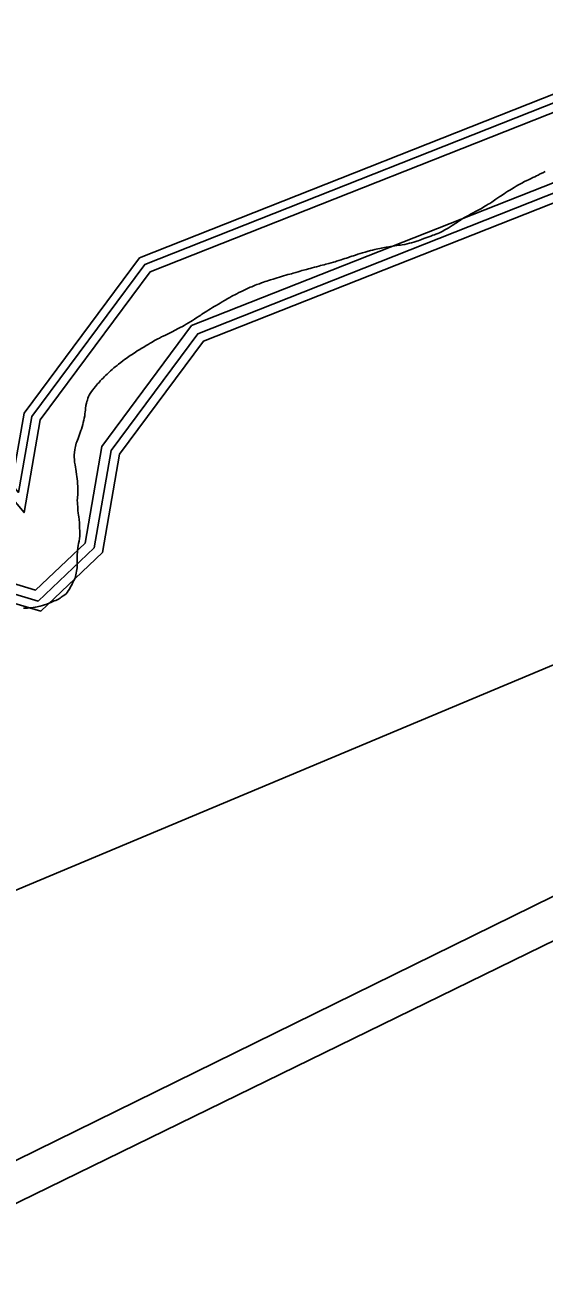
# Model space of a CAD drawing. Extents: x 2260773 to 2342389, y 552869 to 618546.
# Drawn here: x 2295526 to 2296493, y 607573 to 609888 of the extents above; entities that cross this region are included whole.
import ezdxf

# ---------------------------------------------------------------- set-up
doc = ezdxf.new("R2010")
doc.units = 0
for name, color, linetype in [('Exist Boundary Political City Limit New', 7, 'Continuous'), ('Exist Hydrographic Buffer Line', 7, 'Continuous'), ('Exist Hydrographic River Shore', 7, 'Continuous'), ('Exist Utilities Electrical Transmission Line', 7, 'Continuous'), ('Map Preparation Boundary City Limit Buffer Line', 7, 'Continuous')]:
    doc.layers.add(name, color=color, linetype=linetype)

msp = doc.modelspace()

# ---------------------------------------------------------------- linework, layer by layer
at = {"layer": 'Exist Boundary Political City Limit New'}
for points in [[(2296495.5, 609614.8), (2296491, 609612.6), (2296486.2, 609610.4), (2296482, 609608.3), (2296479.2, 609606.9), (2296475.8, 609605.2), (2296472.2, 609603.5), (2296469.2, 609602.1), (2296466.8, 609600.8), (2296464, 609599.5), (2296461.2, 609598.2), (2296457, 609596), (2296451.8, 609593.4), (2296448, 609591.3), (2296444.5, 609589.4), (2296441, 609587.4), (2296437.5, 609585.4), (2296432.5, 609582.2), (2296429.2, 609580.1), (2296425.8, 609578), (2296422, 609575.6), (2296418.8, 609573.4), (2296415.8, 609571.4), (2296413.2, 609569.8), (2296410.8, 609568.1), (2296407.2, 609565.7), (2296403.5, 609563.3), (2296400.8, 609561.4), (2296398.2, 609559.8), (2296395.8, 609558.1), (2296392, 609555.6), (2296389, 609553.8), (2296385.5, 609551.7), (2296383, 609550.1), (2296380.5, 609548.6), (2296375.5, 609545.6), (2296371.8, 609543.7), (2296368.2, 609541.8), (2296365.5, 609540.4), (2296361, 609537.9), (2296356, 609535.2), (2296352.5, 609533.2), (2296349, 609531.2), (2296345, 609529), (2296341, 609526.6), (2296337.8, 609524.4), (2296335.2, 609522.8), (2296332, 609520.6), (2296329, 609518.6), (2296325.2, 609516.2), (2296321.8, 609514.1), (2296318.5, 609511.9), (2296314.5, 609509.4), (2296309.8, 609506.9), (2296307.2, 609505.5), (2296304.5, 609504.1), (2296301, 609502.3), (2296298.2, 609500.9), (2296295.5, 609499.8), (2296291.8, 609498.3), (2296289, 609497.2), (2296286.2, 609496.2), (2296282.2, 609494.6), (2296276.8, 609492.6), (2296273, 609491.3), (2296269.2, 609490), (2296265.2, 609488.5), (2296259, 609486.1), (2296256, 609485.3), (2296250.8, 609483.7), (2296246.2, 609482.4), (2296242.5, 609481.4), (2296238.5, 609480.3), (2296234, 609479.1), (2296228.8, 609478.4), (2296226, 609478.1), (2296223, 609477.7), (2296219, 609477.2), (2296215.5, 609476.8), (2296211, 609476.1), (2296207, 609475.4), (2296204, 609474.9), (2296199, 609474.1), (2296193.2, 609472.9), (2296190.2, 609472.4), (2296187.5, 609471.8), (2296183.5, 609470.9), (2296180.5, 609470.3), (2296177.8, 609469.6), (2296173.8, 609468.6), (2296170, 609467.6), (2296163.8, 609466), (2296159.8, 609464.8), (2296155.2, 609463.5), (2296150.8, 609462.1), (2296146.5, 609460.8), (2296142, 609459.4)], [(2296142, 609459.4), (2296138.2, 609458.2), (2296135.5, 609457.2), (2296131.5, 609455.9), (2296128.8, 609455), (2296125.5, 609453.9), (2296122, 609452.8), (2296118.2, 609451.6), (2296115.5, 609450.6), (2296110.8, 609449.1), (2296106.8, 609447.9), (2296104, 609447.1), (2296101, 609446.2), (2296096.5, 609445), (2296092.2, 609443.8), (2296086.8, 609442.3), (2296083.8, 609441.5), (2296079.8, 609440.4), (2296077, 609439.7), (2296074, 609438.9), (2296069.2, 609437.7), (2296066, 609436.8), (2296061.5, 609435.6), (2296057.8, 609434.6), (2296054.8, 609433.8), (2296051, 609432.8), (2296048, 609431.9), (2296045, 609431.2), (2296042.2, 609430.4), (2296039.2, 609429.6), (2296035.5, 609428.4), (2296030.8, 609427.1), (2296026, 609425.8), (2296023, 609424.8), (2296020, 609424.1), (2296016.2, 609423), (2296012.2, 609421.9), (2296008.2, 609420.7), (2296004.5, 609419.6), (2296000.8, 609418.5), (2295996.2, 609417.2), (2295992.2, 609415.9), (2295988.5, 609414.8), (2295983.8, 609413.2), (2295980, 609412), (2295977, 609411.1), (2295973.8, 609410), (2295970.5, 609408.8), (2295966.8, 609407.5), (2295963, 609406.1), (2295958.5, 609404.5), (2295955.5, 609403.4), (2295951.8, 609401.8), (2295949, 609400.6), (2295946.2, 609399.4), (2295942.5, 609397.8), (2295939.5, 609396.5), (2295936, 609394.9), (2295933.5, 609393.6), (2295929.8, 609391.9), (2295925, 609389.6), (2295920.8, 609387.5), (2295917.2, 609385.6), (2295914.5, 609384.2), (2295912, 609382.8), (2295907.8, 609380.6), (2295903.2, 609378), (2295900.5, 609376.4), (2295898, 609374.9), (2295893.5, 609372.4), (2295890, 609370.2), (2295886.8, 609368.3), (2295882.5, 609365.8), (2295879, 609363.6), (2295876, 609361.8), (2295871.8, 609359.1), (2295869, 609357.3), (2295865.5, 609355.2), (2295862.2, 609353.1), (2295859, 609351.2), (2295856.2, 609349.3), (2295853.8, 609347.7), (2295851.2, 609346), (2295846.8, 609343.1), (2295842, 609340), (2295838.5, 609337.9), (2295835.2, 609335.8), (2295831, 609333.2), (2295826.5, 609330.6), (2295823.2, 609328.6), (2295819.8, 609326.8), (2295815.8, 609324.6), (2295810.8, 609322), (2295807.2, 609320.2), (2295804.8, 609318.9), (2295801.8, 609317.5), (2295799.2, 609316.2), (2295793, 609313.1), (2295788, 609310.7)], [(2295788, 609310.7), (2295783.8, 609308.6), (2295781, 609307.2), (2295777, 609305), (2295774.2, 609303.6), (2295771.8, 609302.2), (2295768, 609300.2), (2295765.2, 609298.7), (2295762, 609296.8), (2295759.5, 609295.3), (2295756, 609293.3), (2295752.2, 609291.3), (2295749.5, 609289.6), (2295746.5, 609287.7), (2295744, 609286.1), (2295739, 609283.1), (2295735.8, 609281), (2295731.5, 609278.1), (2295728.8, 609276.4), (2295726.2, 609274.7), (2295723.8, 609273), (2295720.8, 609271.1), (2295716.8, 609268.1), (2295712.2, 609265.1), (2295708.8, 609262.6), (2295705, 609259.7), (2295701, 609256.7), (2295698, 609254.2), (2295694.8, 609251.7), (2295692.2, 609249.6), (2295688.8, 609246.5), (2295685.8, 609243.9), (2295682.8, 609241.2), (2295679.5, 609238.1), (2295676.8, 609235.4), (2295674.2, 609232.8), (2295672, 609230.6), (2295670, 609228.4), (2295666.8, 609225.2), (2295664.5, 609222.6), (2295661.8, 609219.6), (2295659.8, 609217.4), (2295657.8, 609215.1), (2295654.8, 609211.4), (2295652.8, 609208.8), (2295650.5, 609205.5), (2295648.2, 609202.2), (2295646, 609198.7), (2295645, 609196.4), (2295643.8, 609193.4), (2295642.8, 609189.6), (2295641.8, 609186.7), (2295641, 609183.8), (2295640, 609179.3), (2295639.2, 609173.9), (2295639, 609171), (2295638.5, 609168), (2295638.2, 609163.9), (2295638, 609160.3), (2295637, 609156.1), (2295636.2, 609152.1), (2295635.2, 609148.2), (2295634.2, 609144), (2295633, 609139.8), (2295631.8, 609135.8), (2295630.8, 609132.9), (2295629.5, 609129.1), (2295628.2, 609125.7), (2295626.8, 609121.6), (2295625.5, 609118.1), (2295624.2, 609115.1), (2295623.2, 609112.2), (2295622.2, 609109.4), (2295620.8, 609103.6), (2295620, 609100.7), (2295619.2, 609096.8), (2295618.5, 609092.5), (2295618.2, 609086.9), (2295618.2, 609082.9), (2295618.5, 609079.9), (2295618.8, 609077), (2295619, 609074.1), (2295619.8, 609069.1), (2295620.5, 609065.1), (2295621, 609061.1), (2295621.8, 609056.9), (2295622.5, 609051.2), (2295623, 609047.2), (2295623.5, 609043.2), (2295624.2, 609038.7), (2295624.5, 609033.3), (2295624.8, 609030.4), (2295624.8, 609027.4), (2295625, 609023.4), (2295625, 609020.2), (2295624.8, 609015.4), (2295624.2, 609007.4), (2295624, 609003)], [(2295624, 609003), (2295624.2, 608998.9), (2295624.2, 608995.4), (2295624.8, 608991.4), (2295625, 608987.4), (2295625.2, 608984.4), (2295625.8, 608979.5), (2295626.5, 608975.5), (2295626.8, 608972.6), (2295627.5, 608967.3), (2295627.8, 608961.6), (2295628, 608957.8), (2295628.2, 608951.9), (2295628.5, 608945.9), (2295628.5, 608941.6), (2295629, 608936.6), (2295628.2, 608932.1), (2295627.2, 608927.1), (2295626.5, 608923.1), (2295625.8, 608919.2), (2295625, 608914.9), (2295624.5, 608909.4), (2295624.2, 608906.4), (2295624, 608903.3), (2295623.8, 608898), (2295623.8, 608883.4), (2295623.5, 608877.7), (2295622.8, 608871.4), (2295622, 608867.4), (2295621.5, 608864.6), (2295620.8, 608861.2), (2295619.8, 608858.6), (2295617.8, 608854.2), (2295616, 608850.7), (2295614.2, 608847.1), (2295612.8, 608843.8), (2295611, 608840.9), (2295609.2, 608838.2), (2295607.2, 608834.9), (2295605, 608831.8), (2295603.2, 608829.4), (2295600.8, 608827.6), (2295597.5, 608825.2), (2295594.2, 608822.9), (2295591.8, 608821.3), (2295587.8, 608818.9), (2295583.8, 608817.1), (2295581, 608815.9), (2295578.2, 608814.8), (2295574.5, 608813.1), (2295571.8, 608811.9), (2295567, 608810.3), (2295563.2, 608809), (2295559.5, 608807.8), (2295554.8, 608806.3), (2295551.8, 608805.7), (2295549, 608805.1), (2295546, 608804.6), (2295542, 608803.9), (2295537, 608803.2), (2295534, 608802.9), (2295531, 608802.8), (2295528, 608802.6), (2295524, 608802.5)]]:
    msp.add_lwpolyline(points, dxfattribs=at)
at = {"layer": 'Exist Hydrographic Buffer Line'}
for points in [[(2297540.2, 609590.8), (2297284.1, 609777.4), (2297000.4, 609824.5), (2296658.1, 609782.8), (2295759.9, 609428.4), (2295555, 609152.8), (2295524.9, 608980.3), (2295315, 609229.1), (2295191, 609280.4), (2295161.8, 609316), (2295176.5, 609563), (2294975.4, 609755.3), (2294519.1, 609626.5), (2294269.3, 609623.1), (2293959, 609705.9), (2293832.6, 609797.3), (2292835, 610760.6), (2292828, 610955.4), (2292865.2, 611088.2), (2292917.1, 611585.2)], [(2297549.9, 609604.1), (2297290.6, 609792.9), (2297000.7, 609841.1), (2296654, 609798.8), (2295749.5, 609442), (2295539.5, 609159.4), (2295514.8, 609017.8), (2295325, 609242.7), (2295201.1, 609294), (2295178.6, 609321.4), (2295193.3, 609569.6), (2294980, 609773.7), (2294516.7, 609642.9), (2294271.4, 609639.6), (2293966.2, 609721), (2293843.1, 609809.9), (2292851.1, 610767.8), (2292844.5, 610953.4), (2292881.4, 611085.1), (2292933.2, 611581.1)], [(2297477.3, 609486.3), (2297235.8, 609662.2), (2296997.7, 609701.7), (2296688.3, 609664), (2295836.8, 609328.1), (2295669.8, 609103.4), (2295638.4, 608923.6), (2295546.3, 608836.3), (2295467.9, 608859.4), (2295241.2, 609128.1), (2295116.4, 609179.7), (2295037.7, 609275.7), (2295051.8, 609514), (2294941.6, 609619.5), (2294536.8, 609505.2), (2294254.2, 609501.4), (2293906.1, 609594.3), (2293754.4, 609703.8), (2292680.6, 610675.6)], [(2297461.5, 609475.2), (2297228.5, 609644.9), (2296997.3, 609683.3), (2296692.8, 609646.2), (2295848.3, 609313), (2295687, 609096), (2295655.3, 608914.5), (2295551.3, 608815.8), (2295457.5, 608843.4), (2295230.1, 609112.9), (2295105.1, 609164.6), (2295019.1, 609269.7), (2295033.1, 609506.7), (2294936.5, 609599.1), (2294539.4, 609487), (2294251.9, 609483.1), (2293898.1, 609577.5), (2293742.6, 609689.8), (2292655.1, 610653.7)]]:
    msp.add_lwpolyline(points, dxfattribs=at)
at = {"layer": 'Exist Hydrographic River Shore'}
for points in [[(2297558.8, 609616.3), (2297296.6, 609807.3), (2297001, 609856.4), (2296650.3, 609813.6), (2295739.9, 609454.5), (2295525.2, 609165.6), (2295505.4, 609052.3), (2295334.2, 609255.3), (2295210.4, 609306.5), (2295194.1, 609326.4), (2295208.8, 609575.7), (2294984.2, 609790.6), (2294514.5, 609658), (2294273.3, 609654.7), (2293972.8, 609734.9), (2293852.9, 609821.5), (2292866, 610774.5), (2292859.7, 610951.6), (2292896.3, 611082.3), (2292948, 611577.2)], [(2297448.9, 609463.7), (2297221.9, 609629), (2296996.9, 609666.4), (2296696.9, 609629.8), (2295858.9, 609299.2), (2295702.8, 609089.2), (2295670.9, 608906.2), (2295555.8, 608797.1), (2295448, 608828.8), (2295219.9, 609099), (2295094.9, 609150.7), (2295002, 609264.1), (2295015.9, 609499.9), (2294931.8, 609580.4), (2294541.8, 609470.3), (2294249.8, 609466.3), (2293890.8, 609562.1), (2293731.9, 609676.9), (2292611.3, 610624.5)]]:
    msp.add_lwpolyline(points, dxfattribs=at)
at = {"layer": 'Exist Utilities Electrical Transmission Line'}
msp.add_line((2293638.1, 606856.3), (2297016.3, 608515.2), dxfattribs=at)
for points in [[(2292810.1, 607147.4), (2296665, 608761.6), (2296744.4, 608810.4), (2297469.8, 609264.6)], [(2297083.6, 608463.4), (2295137.5, 607513.9), (2293712.2, 606830.6)]]:
    msp.add_lwpolyline(points, dxfattribs=at)
at = {"layer": 'Map Preparation Boundary City Limit Buffer Line'}
for points in [[(2296495.5, 609614.8), (2296491, 609612.6), (2296486.2, 609610.4), (2296482, 609608.3), (2296479.2, 609606.9), (2296475.8, 609605.2), (2296472.2, 609603.5), (2296469.2, 609602.1), (2296466.8, 609600.8), (2296464, 609599.5), (2296461.2, 609598.2), (2296457, 609596), (2296451.8, 609593.4), (2296448, 609591.3), (2296444.5, 609589.4), (2296441, 609587.4), (2296437.5, 609585.4), (2296432.5, 609582.2), (2296429.2, 609580.1), (2296425.8, 609578), (2296422, 609575.6), (2296418.8, 609573.4), (2296415.8, 609571.4), (2296413.2, 609569.8), (2296410.8, 609568.1), (2296407.2, 609565.7), (2296403.5, 609563.3), (2296400.8, 609561.4), (2296398.2, 609559.8), (2296395.8, 609558.1), (2296392, 609555.6), (2296389, 609553.8), (2296385.5, 609551.7), (2296383, 609550.1), (2296380.5, 609548.6), (2296375.5, 609545.6), (2296371.8, 609543.7), (2296368.2, 609541.8), (2296365.5, 609540.4), (2296361, 609537.9), (2296356, 609535.2), (2296352.5, 609533.2), (2296349, 609531.2), (2296345, 609529), (2296341, 609526.6), (2296337.8, 609524.4), (2296335.2, 609522.8), (2296332, 609520.6), (2296329, 609518.6), (2296325.2, 609516.2), (2296321.8, 609514.1), (2296318.5, 609511.9), (2296314.5, 609509.4), (2296309.8, 609506.9), (2296307.2, 609505.5), (2296304.5, 609504.1), (2296301, 609502.3), (2296298.2, 609500.9), (2296295.5, 609499.8), (2296291.8, 609498.3), (2296289, 609497.2), (2296286.2, 609496.2), (2296282.2, 609494.6), (2296276.8, 609492.6), (2296273, 609491.3), (2296269.2, 609490), (2296265.2, 609488.5), (2296259, 609486.1), (2296256, 609485.3), (2296250.8, 609483.7), (2296246.2, 609482.4), (2296242.5, 609481.4), (2296238.5, 609480.3), (2296234, 609479.1), (2296228.8, 609478.4), (2296226, 609478.1), (2296223, 609477.7), (2296219, 609477.2), (2296215.5, 609476.8), (2296211, 609476.1), (2296207, 609475.4), (2296204, 609474.9), (2296199, 609474.1), (2296193.2, 609472.9), (2296190.2, 609472.4), (2296187.5, 609471.8), (2296183.5, 609470.9), (2296180.5, 609470.3), (2296177.8, 609469.6), (2296173.8, 609468.6), (2296170, 609467.6), (2296163.8, 609466), (2296159.8, 609464.8), (2296155.2, 609463.5), (2296150.8, 609462.1), (2296146.5, 609460.8), (2296142, 609459.4)], [(2296142, 609459.4), (2296138.2, 609458.2), (2296135.5, 609457.2), (2296131.5, 609455.9), (2296128.8, 609455), (2296125.5, 609453.9), (2296122, 609452.8), (2296118.2, 609451.6), (2296115.5, 609450.6), (2296110.8, 609449.1), (2296106.8, 609447.9), (2296104, 609447.1), (2296101, 609446.2), (2296096.5, 609445), (2296092.2, 609443.8), (2296086.8, 609442.3), (2296083.8, 609441.5), (2296079.8, 609440.4), (2296077, 609439.7), (2296074, 609438.9), (2296069.2, 609437.7), (2296066, 609436.8), (2296061.5, 609435.6), (2296057.8, 609434.6), (2296054.8, 609433.8), (2296051, 609432.8), (2296048, 609431.9), (2296045, 609431.2), (2296042.2, 609430.4), (2296039.2, 609429.6), (2296035.5, 609428.4), (2296030.8, 609427.1), (2296026, 609425.8), (2296023, 609424.8), (2296020, 609424.1), (2296016.2, 609423), (2296012.2, 609421.9), (2296008.2, 609420.7), (2296004.5, 609419.6), (2296000.8, 609418.5), (2295996.2, 609417.2), (2295992.2, 609415.9), (2295988.5, 609414.8), (2295983.8, 609413.2), (2295980, 609412), (2295977, 609411.1), (2295973.8, 609410), (2295970.5, 609408.8), (2295966.8, 609407.5), (2295963, 609406.1), (2295958.5, 609404.5), (2295955.5, 609403.4), (2295951.8, 609401.8), (2295949, 609400.6), (2295946.2, 609399.4), (2295942.5, 609397.8), (2295939.5, 609396.5), (2295936, 609394.9), (2295933.5, 609393.6), (2295929.8, 609391.9), (2295925, 609389.6), (2295920.8, 609387.5), (2295917.2, 609385.6), (2295914.5, 609384.2), (2295912, 609382.8), (2295907.8, 609380.6), (2295903.2, 609378), (2295900.5, 609376.4), (2295898, 609374.9), (2295893.5, 609372.4), (2295890, 609370.2), (2295886.8, 609368.3), (2295882.5, 609365.8), (2295879, 609363.6), (2295876, 609361.8), (2295871.8, 609359.1), (2295869, 609357.3), (2295865.5, 609355.2), (2295862.2, 609353.1), (2295859, 609351.2), (2295856.2, 609349.3), (2295853.8, 609347.7), (2295851.2, 609346), (2295846.8, 609343.1), (2295842, 609340), (2295838.5, 609337.9), (2295835.2, 609335.8), (2295831, 609333.2), (2295826.5, 609330.6), (2295823.2, 609328.6), (2295819.8, 609326.8), (2295815.8, 609324.6), (2295810.8, 609322), (2295807.2, 609320.2), (2295804.8, 609318.9), (2295801.8, 609317.5), (2295799.2, 609316.2), (2295793, 609313.1), (2295788, 609310.7)], [(2295788, 609310.7), (2295783.8, 609308.6), (2295781, 609307.2), (2295777, 609305), (2295774.2, 609303.6), (2295771.8, 609302.2), (2295768, 609300.2), (2295765.2, 609298.7), (2295762, 609296.8), (2295759.5, 609295.3), (2295756, 609293.3), (2295752.2, 609291.3), (2295749.5, 609289.6), (2295746.5, 609287.7), (2295744, 609286.1), (2295739, 609283.1), (2295735.8, 609281), (2295731.5, 609278.1), (2295728.8, 609276.4), (2295726.2, 609274.7), (2295723.8, 609273), (2295720.8, 609271.1), (2295716.8, 609268.1), (2295712.2, 609265.1), (2295708.8, 609262.6), (2295705, 609259.7), (2295701, 609256.7), (2295698, 609254.2), (2295694.8, 609251.7), (2295692.2, 609249.6), (2295688.8, 609246.5), (2295685.8, 609243.9), (2295682.8, 609241.2), (2295679.5, 609238.1), (2295676.8, 609235.4), (2295674.2, 609232.8), (2295672, 609230.6), (2295670, 609228.4), (2295666.8, 609225.2), (2295664.5, 609222.6), (2295661.8, 609219.6), (2295659.8, 609217.4), (2295657.8, 609215.1), (2295654.8, 609211.4), (2295652.8, 609208.8), (2295650.5, 609205.5), (2295648.2, 609202.2), (2295646, 609198.7), (2295645, 609196.4), (2295643.8, 609193.4), (2295642.8, 609189.6), (2295641.8, 609186.7), (2295641, 609183.8), (2295640, 609179.3), (2295639.2, 609173.9), (2295639, 609171), (2295638.5, 609168), (2295638.2, 609163.9), (2295638, 609160.3), (2295637, 609156.1), (2295636.2, 609152.1), (2295635.2, 609148.2), (2295634.2, 609144), (2295633, 609139.8), (2295631.8, 609135.8), (2295630.8, 609132.9), (2295629.5, 609129.1), (2295628.2, 609125.7), (2295626.8, 609121.6), (2295625.5, 609118.1), (2295624.2, 609115.1), (2295623.2, 609112.2), (2295622.2, 609109.4), (2295620.8, 609103.6), (2295620, 609100.7), (2295619.2, 609096.8), (2295618.5, 609092.5), (2295618.2, 609086.9), (2295618.2, 609082.9), (2295618.5, 609079.9), (2295618.8, 609077), (2295619, 609074.1), (2295619.8, 609069.1), (2295620.5, 609065.1), (2295621, 609061.1), (2295621.8, 609056.9), (2295622.5, 609051.2), (2295623, 609047.2), (2295623.5, 609043.2), (2295624.2, 609038.7), (2295624.5, 609033.3), (2295624.8, 609030.4), (2295624.8, 609027.4), (2295625, 609023.4), (2295625, 609020.2), (2295624.8, 609015.4), (2295624.2, 609007.4), (2295624, 609003)], [(2295624, 609003), (2295624.2, 608998.9), (2295624.2, 608995.4), (2295624.8, 608991.4), (2295625, 608987.4), (2295625.2, 608984.4), (2295625.8, 608979.5), (2295626.5, 608975.5), (2295626.8, 608972.6), (2295627.5, 608967.3), (2295627.8, 608961.6), (2295628, 608957.8), (2295628.2, 608951.9), (2295628.5, 608945.9), (2295628.5, 608941.6), (2295629, 608936.6), (2295628.2, 608932.1), (2295627.2, 608927.1), (2295626.5, 608923.1), (2295625.8, 608919.2), (2295625, 608914.9), (2295624.5, 608909.4), (2295624.2, 608906.4), (2295624, 608903.3), (2295623.8, 608898), (2295623.8, 608883.4), (2295623.5, 608877.7), (2295622.8, 608871.4), (2295622, 608867.4), (2295621.5, 608864.6), (2295620.8, 608861.2), (2295619.8, 608858.6), (2295617.8, 608854.2), (2295616, 608850.7), (2295614.2, 608847.1), (2295612.8, 608843.8), (2295611, 608840.9), (2295609.2, 608838.2), (2295607.2, 608834.9), (2295605, 608831.8), (2295603.2, 608829.4), (2295600.8, 608827.6), (2295597.5, 608825.2), (2295594.2, 608822.9), (2295591.8, 608821.3), (2295587.8, 608818.9), (2295583.8, 608817.1), (2295581, 608815.9), (2295578.2, 608814.8), (2295574.5, 608813.1), (2295571.8, 608811.9), (2295567, 608810.3), (2295563.2, 608809), (2295559.5, 608807.8), (2295554.8, 608806.3), (2295551.8, 608805.7), (2295549, 608805.1), (2295546, 608804.6), (2295542, 608803.9), (2295537, 608803.2), (2295534, 608802.9), (2295531, 608802.8), (2295528, 608802.6), (2295524, 608802.5)]]:
    msp.add_lwpolyline(points, dxfattribs=at)

doc.saveas('drawing.dxf')
